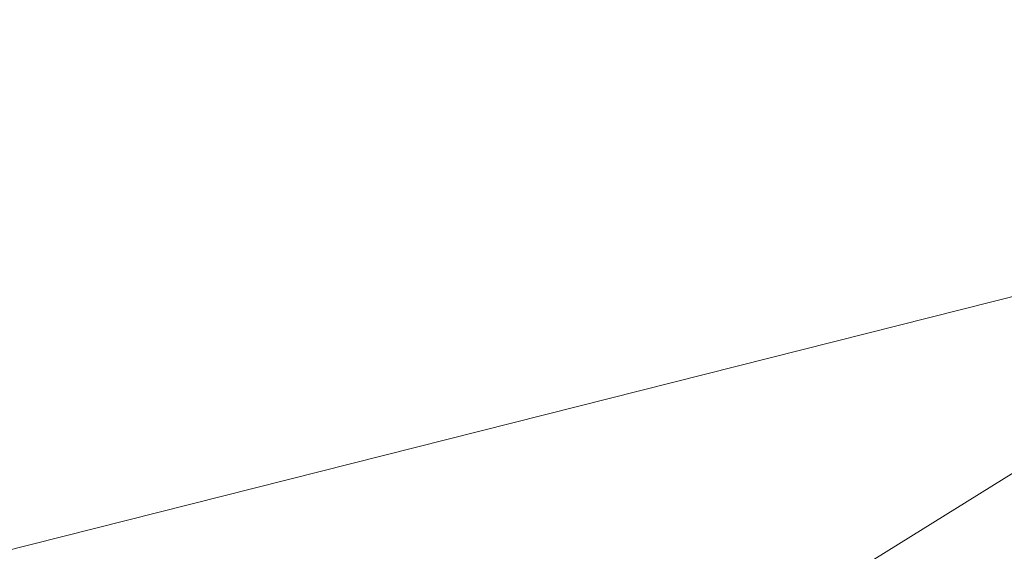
# Model space of a CAD drawing. Header units: metres. Extents: x 163628 to 167855, y 402678 to 405435.
# Tile 700 of 1056: x 165674.984 to 165675.461, y 404062.102 to 404062.36. Entities that reach past the tile are written whole.
import ezdxf

# ---------------------------------------------------------------- set-up
doc = ezdxf.new("R2010")
doc.units = ezdxf.units.M
for name, color, linetype, lineweight in [('X-CA190022.004-UO-BGT_Ondergrond$0$GE_203_VGOHaag_Lijn_GEM', 253, 'X-CA190022.004-UO-BGT_Ondergrond$0$Heg', 9), ('X-CA190022.004-UO-BGT_Ondergrond$0$GE_314_WGDRijbaanLokaleweg_Vlak_GEM', 253, 'Continuous', 9), ('X-CA190022.004-UO-BGT_Ondergrond$0$GE_367_OWGBerm_groenvoorziening_grasenk_GEM', 253, 'Continuous', 9), ('X-CA190022.004-UO-BGT_Ondergrond$0$GE_401_OTDErf_Vlak_GEM', 253, 'Continuous', 9), ('X-CA190022.004-UO-DTM inmeting$0$B-WE-IE-TERREINAFSCHEIDING_NATUURLIJK_HAAG MET RASTER-G', 246, 'X-CA190022.004-UO-DTM inmeting$0$IE-TERREINAFSCHEIDING-NATUURLIJK-HAAGRASTER', 0)]:
    doc.layers.add(name, color=color, linetype=linetype, lineweight=lineweight)
doc.layers.add('X-CA190022.004-UO-KL_Wenstracé_v0.3$0$N-WE-KL-TRACE_WENSTRACE-G 1.5m', color=24, linetype='Continuous', lineweight=35, transparency=0.6)
doc.linetypes.add('X-CA190022.004-UO-BGT_Ondergrond$0$Heg', pattern='A,5,-1.5,[2,dgnlstyle-meierijstad.shx,S=0.007937,R=45,X=0,Y=0],-1.5', length=8)
doc.linetypes.add('X-CA190022.004-UO-DTM inmeting$0$IE-TERREINAFSCHEIDING-NATUURLIJK-HAAGRASTER', pattern='A,7,-1.5,[67,NLCS.SHX,S=0.75,R=45,X=0,Y=0],-1.5,7,-1.5,[67,NLCS.SHX,S=0.75,R=0,X=0,Y=0],-1.5', length=20)

msp = doc.modelspace()

# ---------------------------------------------------------------- linework, layer by layer
at = {"layer": 'X-CA190022.004-UO-BGT_Ondergrond$0$GE_203_VGOHaag_Lijn_GEM'}
msp.add_line((165673.47, 404061.721), (165675.49, 404062.232), dxfattribs=at)
at = {"layer": 'X-CA190022.004-UO-BGT_Ondergrond$0$GE_314_WGDRijbaanLokaleweg_Vlak_GEM', "extrusion": (0, 0, -1)}
msp.add_arc((-165627.92041, 404108.72456), 72.11001, 211.3846885, 240.3008563, dxfattribs=at)
at = {"layer": 'X-CA190022.004-UO-BGT_Ondergrond$0$GE_314_WGDRijbaanLokaleweg_Vlak_GEM'}
msp.add_arc((165623.99905, 404115.44948), 75.77967, 311.0451111, 322.4973867, dxfattribs=at)
at = {"layer": 'X-CA190022.004-UO-BGT_Ondergrond$0$GE_367_OWGBerm_groenvoorziening_grasenk_GEM', "flags": 128}
msp.add_lwpolyline([(165673.76, 404058.297), (165673.162, 404058.916), (165673.47, 404061.721), (165675.49, 404062.232), (165678.625, 404065.645), (165687.112, 404077.838), (165687.51, 404077.564), (165688.537, 404076.998), (165688.891, 404076.238), (165688.5, 404075.671)], dxfattribs=at)
at = {"layer": 'X-CA190022.004-UO-BGT_Ondergrond$0$GE_367_OWGBerm_groenvoorziening_grasenk_GEM'}
msp.add_arc((165627.92041, 404108.72456), 72.11001, 299.6991437, 328.6153115, dxfattribs=at)
at = {"layer": 'X-CA190022.004-UO-BGT_Ondergrond$0$GE_367_OWGBerm_groenvoorziening_grasenk_GEM', "extrusion": (0, 0, -1)}
msp.add_arc((-165623.99905, 404115.44948), 75.77967, 217.5026133, 228.9548889, dxfattribs=at)
at = {"layer": 'X-CA190022.004-UO-BGT_Ondergrond$0$GE_401_OTDErf_Vlak_GEM', "flags": 128}
msp.add_lwpolyline([(165635.179, 404146.297), (165637.57, 404146.318), (165641.584, 404147.558), (165647.324, 404146.126), (165656.801, 404140.148), (165663.93, 404135.385), (165673.338, 404128.988), (165683.152, 404122.466), (165691.368, 404116.357), (165696.473, 404112.562), (165706.407, 404105.135), (165698.15, 404093.343), (165697.473, 404092.383), (165696.151, 404090.507), (165692.497, 404085.324), (165690.571, 404082.473), (165689.927, 404081.692), (165689.57, 404081.743), (165686.77, 404078.073), (165687.112, 404077.838), (165678.625, 404065.645), (165675.49, 404062.232), (165673.47, 404061.721)], dxfattribs=at)
at = {"layer": 'X-CA190022.004-UO-DTM inmeting$0$B-WE-IE-TERREINAFSCHEIDING_NATUURLIJK_HAAG MET RASTER-G'}
msp.add_line((165676.207, 404062.602, 9.226), (165673.783, 404061.093, 9.268), dxfattribs=at)
at = {"layer": 'X-CA190022.004-UO-KL_Wenstracé_v0.3$0$N-WE-KL-TRACE_WENSTRACE-G 1.5m', "lineweight": 18, "ltscale": 0.2, "const_width": 1.5}
msp.add_lwpolyline([(165576.11775, 404009.78617, 0.039739), (165596.16603, 404018.27493), (165667.34149, 404052.87532, 0.124118), (165678.24741, 404062.05122), (165690.19195, 404078.62901, -0.152208), (165708.4365, 404092.33628, -0.152208)], format="xyb", dxfattribs=at)

doc.saveas('drawing.dxf')
